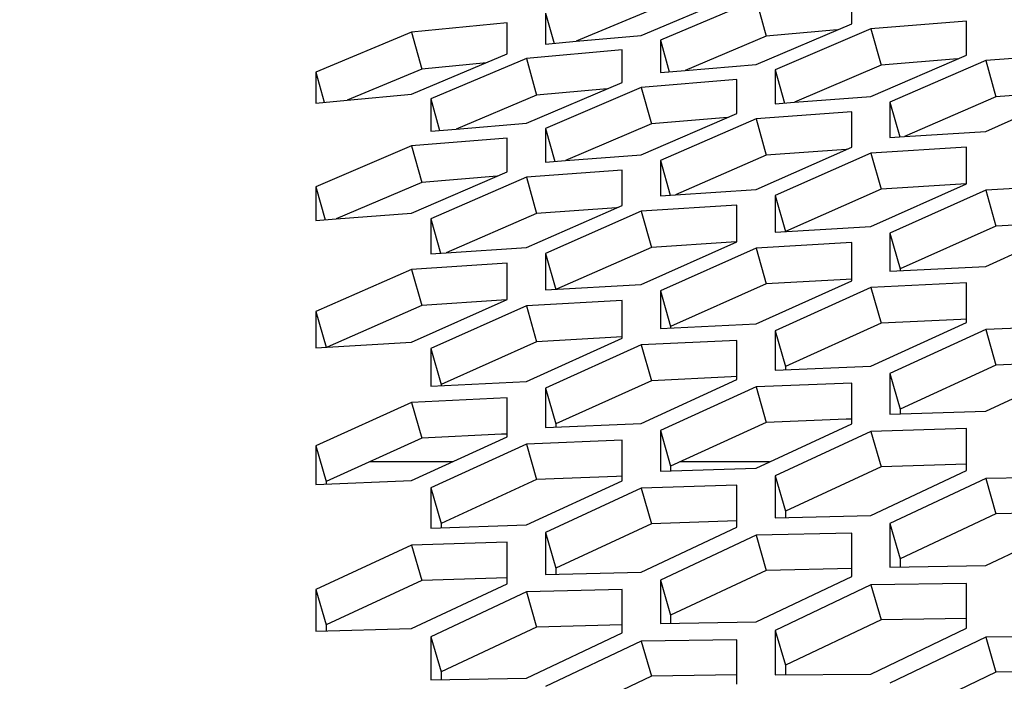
# Model space of a CAD drawing. Header units: millimetres. Extents: x 0 to 420, y 0 to 297.
# Tile 282 of 514: x 237.49 to 239.98, y 248.32 to 249.99. Entities that reach past the tile are written whole.
import ezdxf

# ---------------------------------------------------------------- set-up
doc = ezdxf.new("R2010")
doc.units = ezdxf.units.MM
doc.header["$LTSCALE"] = 23.1
doc.layers.get('0').update_dxf_attribs({"linetype": 'CONTINUOUS'})
doc.layers.add('DIM_PILOTEES', color=7, linetype='CONTINUOUS')
doc.styles.get("Standard").update_dxf_attribs({"font": 'txt', "width": 0.7})
doc.dimstyles.new('DIMSTYLE_1', dxfattribs={"dimtxt": 2.5, "dimasz": 3.5, "dimexe": 2, "dimexo": 0, "dimtad": 1, "dimdec": 0, "dimlfac": 10, "dimdsep": 46, "dimtxsty": 'Standard', "dimblk": '_FILLED', "dimblk1": '_FILLED', "dimblk2": '_FILLED', "dimcen": 0.09, "dimazin": 2, "dimtp": 1.2, "dimtm": 1.2, "dimtfac": 1, "dimtdec": 0, "dimtofl": 0, "dimtmove": 0, "dimatfit": 3, "dimldrblk": '_FILLED', "dimfxl": 0, "dimtolj": 1, "dimarcsym": 0})
doc.dimstyles.new('DIMSTYLE_2', dxfattribs={"dimtxt": 2.5, "dimasz": 3.5, "dimexe": 2, "dimexo": 0, "dimtad": 1, "dimdec": 0, "dimlfac": 10, "dimdsep": 46, "dimtxsty": 'Standard', "dimblk": '_FILLED', "dimblk1": '_FILLED', "dimblk2": '_FILLED', "dimcen": 0.09, "dimazin": 2, "dimtp": 0.5, "dimtm": 0.5, "dimtfac": 1, "dimtdec": 0, "dimtofl": 0, "dimtmove": 0, "dimatfit": 3, "dimldrblk": '_FILLED', "dimfxl": 0, "dimtolj": 1, "dimarcsym": 0})
doc.dimstyles.new('DIMSTYLE_4', dxfattribs={"dimtxt": 2.5, "dimasz": 3.5, "dimexe": 2, "dimexo": 0, "dimtad": 1, "dimdec": 0, "dimlfac": 10, "dimdsep": 46, "dimtxsty": 'Standard', "dimblk": '_FILLED', "dimblk1": '_FILLED', "dimblk2": '_FILLED', "dimcen": 0.09, "dimazin": 2, "dimtp": 0.8, "dimtm": 0.8, "dimtfac": 1, "dimtdec": 0, "dimtofl": 0, "dimtmove": 0, "dimatfit": 3, "dimldrblk": '_FILLED', "dimfxl": 0, "dimtolj": 1, "dimarcsym": 0})

# ---------------------------------------------------------------- blocks, each defined once
blk = doc.blocks.new('_FILLED')
at = {"color": 0, "linetype": 'ByBlock'}
blk.add_solid([(0, 0), (-1, 0.14286), (-1, -0.14286)], dxfattribs=at)
blk = doc.blocks.new('*D1')
at = {"layer": 'DIM_PILOTEES', "color": 2, "linetype": 'Continuous'}
for p, q in [((273.9153, 254.2086), (213.2201, 254.2086)), ((215.2201, 254.2086), (215.2201, 191.8279)), ((215.2201, 129.4471), (215.2201, 191.8279)), ((273.9407, 129.4471), (213.2201, 129.4471))]:
    blk.add_line(p, q, dxfattribs=at)
at = {"layer": 'DIM_PILOTEES', "color": 2, "linetype": 'Continuous', "xscale": 3.5, "yscale": 3.5, "zscale": 3.5}
for p, rotation in [((215.2201, 254.2086), 90), ((215.2201, 129.4471), 270)]:
    blk.add_blockref('_FILLED', p, dxfattribs=dict(at, rotation=rotation))
at = {"layer": 'DIM_PILOTEES', "color": 2, "linetype": 'Continuous', "insert": (212.0951, 191.6644), "char_height": 2.5, "width": 10.982143, "attachment_point": 2, "rotation": 90, "line_spacing_factor": 0.9}
blk.add_mtext('{\\ftxt;\\W0.0001;\\H0.0001;\\~}{\\ftxt;\\W2.9285714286;\\H2.5; }{\\ftxt;\\W0.0001;\\H0.0001;\\~}', dxfattribs=at)
blk = doc.blocks.new('*D2')
at = {"layer": 'DIM_PILOTEES', "color": 2, "linetype": 'Continuous'}
for p, q in [((226.3883, 206.1532), (226.3883, 267.8625)), ((243.2945, 226.4959), (243.2945, 267.8625)), ((226.3883, 265.8625), (218.8883, 265.8625)), ((218.8883, 265.8625), (234.8414, 265.8625)), ((250.7945, 265.8625), (234.8414, 265.8625)), ((243.2945, 265.8625), (250.7945, 265.8625))]:
    blk.add_line(p, q, dxfattribs=at)
at = {"layer": 'DIM_PILOTEES', "color": 2, "linetype": 'Continuous', "xscale": 3.5, "yscale": 3.5, "zscale": 3.5}
blk.add_blockref('_FILLED', (226.3883, 265.8625), dxfattribs=at)
at = {"layer": 'DIM_PILOTEES', "color": 2, "linetype": 'Continuous', "xscale": 3.5, "yscale": 3.5, "zscale": 3.5, "rotation": 180}
blk.add_blockref('_FILLED', (243.2945, 265.8625), dxfattribs=at)
at = {"layer": 'DIM_PILOTEES', "color": 2, "linetype": 'Continuous', "insert": (235.5503, 268.9875), "char_height": 2.5, "width": 8.035714, "attachment_point": 2, "line_spacing_factor": 0.9}
blk.add_mtext('{\\ftxt;\\W0.0001;\\H0.0001;\\~}{\\ftxt;\\W2.1428571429;\\H2.5; }{\\ftxt;\\W0.0001;\\H0.0001;\\~}', dxfattribs=at)
blk = doc.blocks.new('*D9')
at = {"layer": 'DIM_PILOTEES', "color": 2, "linetype": 'Continuous'}
for p, q in [((226.3883, 206.1532), (226.3883, 279.9641)), ((276.2211, 241.5579), (276.2211, 279.9641)), ((226.3883, 277.9641), (251.3047, 277.9641)), ((276.2211, 277.9641), (251.3047, 277.9641))]:
    blk.add_line(p, q, dxfattribs=at)
at = {"layer": 'DIM_PILOTEES', "color": 2, "linetype": 'Continuous', "xscale": 3.5, "yscale": 3.5, "zscale": 3.5, "rotation": 180}
blk.add_blockref('_FILLED', (226.3883, 277.9641), dxfattribs=at)
at = {"layer": 'DIM_PILOTEES', "color": 2, "linetype": 'Continuous', "xscale": 3.5, "yscale": 3.5, "zscale": 3.5}
blk.add_blockref('_FILLED', (276.2211, 277.9641), dxfattribs=at)
at = {"layer": 'DIM_PILOTEES', "color": 2, "linetype": 'Continuous', "insert": (253.158, 281.0891), "char_height": 2.5, "width": 8.839286, "attachment_point": 2, "line_spacing_factor": 0.9}
blk.add_mtext('{\\ftxt;\\W0.0001;\\H0.0001;\\~}{\\ftxt;\\W2.3571428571;\\H2.5; }{\\ftxt;\\W0.0001;\\H0.0001;\\~}', dxfattribs=at)

msp = doc.modelspace()

# ---------------------------------------------------------------- linework, layer by layer
at = {"color": 3, "linetype": 'Continuous'}
for p, q in [((239.5917, 249.9771), (239.5917, 250.0593)), ((239.0604, 249.9476), (239.3019, 250.0494)), ((239.3502, 250.0378), (239.1087, 249.9358)), ((238.819, 250.0039), (238.819, 249.9256)), ((238.7224, 249.9791), (238.4809, 249.9554)), ((238.7224, 249.9009), (238.7224, 249.9791)), ((239.3502, 249.8738), (239.5917, 249.9771)), ((239.8815, 249.9838), (239.64, 249.9644)), ((239.8815, 249.898), (239.8815, 249.9838)), ((238.4809, 249.9554), (238.2394, 249.855)), ((239.64, 249.9644), (239.3985, 249.8608)), ((238.819, 249.9256), (238.8963, 249.9327)), ((238.8963, 249.9327), (239.0604, 249.9476)), ((239.1087, 249.9358), (239.1087, 249.8539)), ((239.0121, 249.911), (238.7707, 249.8894)), ((239.0121, 249.8292), (239.0121, 249.911)), ((238.4809, 249.7992), (238.7224, 249.9009)), ((238.7707, 249.8894), (238.5292, 249.7875)), ((239.64, 249.7931), (239.8815, 249.898)), ((239.9298, 249.8842), (239.6883, 249.779)), ((240.1713, 249.9015), (239.9298, 249.8842)), ((238.2394, 249.855), (238.2394, 249.7771)), ((239.1087, 249.8539), (239.1714, 249.8591)), ((239.1714, 249.8591), (239.3502, 249.8738)), ((239.3985, 249.8608), (239.3985, 249.7753)), ((238.7707, 249.726), (239.0121, 249.8292)), ((239.3019, 249.8362), (239.0604, 249.8166)), ((239.3019, 249.7507), (239.3019, 249.8362)), ((239.0604, 249.8166), (238.819, 249.7131)), ((239.9298, 249.7056), (240.1713, 249.812)), ((238.2394, 249.7771), (238.3181, 249.7843)), ((238.3181, 249.7843), (238.4809, 249.7992)), ((238.5292, 249.7875), (238.5292, 249.7059)), ((239.3985, 249.7753), (239.4477, 249.7789)), ((239.4477, 249.7789), (239.64, 249.7931)), ((239.6883, 249.779), (239.6883, 249.6898)), ((239.5917, 249.7545), (239.3502, 249.737)), ((239.5917, 249.6654), (239.5917, 249.7545)), ((239.0604, 249.646), (239.3019, 249.7507)), ((239.3502, 249.737), (239.1087, 249.632)), ((238.5292, 249.7059), (238.5931, 249.7113)), ((238.5931, 249.7113), (238.7707, 249.726)), ((238.819, 249.7131), (238.819, 249.628)), ((239.725, 249.6923), (239.9298, 249.7056)), ((238.7224, 249.6885), (238.4809, 249.6688)), ((238.7224, 249.6034), (238.7224, 249.6885)), ((239.6883, 249.6898), (239.725, 249.6923)), ((238.4809, 249.6688), (238.2394, 249.5655)), ((239.3502, 249.5591), (239.5917, 249.6654)), ((239.8815, 249.6659), (239.64, 249.6505)), ((239.8815, 249.5732), (239.8815, 249.6659)), ((238.819, 249.628), (238.8693, 249.6318)), ((238.8693, 249.6318), (239.0604, 249.646)), ((239.1087, 249.632), (239.1087, 249.5432)), ((239.64, 249.6505), (239.3985, 249.544)), ((238.4809, 249.4989), (238.7224, 249.6034)), ((239.0121, 249.6075), (238.7707, 249.5898)), ((239.0121, 249.5188), (239.0121, 249.6075)), ((238.7707, 249.5898), (238.5292, 249.485)), ((238.2394, 249.5655), (238.2394, 249.4807)), ((239.1466, 249.5457), (239.3502, 249.5591)), ((239.64, 249.4654), (239.8815, 249.5732)), ((239.9298, 249.5572), (239.6883, 249.4492)), ((240.1713, 249.5705), (239.9298, 249.5572)), ((239.1087, 249.5432), (239.1466, 249.5457)), ((239.3985, 249.544), (239.3985, 249.4516)), ((238.7707, 249.4127), (239.0121, 249.5188)), ((239.0604, 249.504), (238.819, 249.3977)), ((239.3019, 249.5196), (239.0604, 249.504)), ((239.3019, 249.4273), (239.3019, 249.5196)), ((238.2394, 249.4807), (238.2909, 249.4846)), ((238.2909, 249.4846), (238.4809, 249.4989)), ((238.5292, 249.485), (238.5292, 249.3966)), ((239.3985, 249.4516), (239.64, 249.4654)), ((239.9298, 249.3649), (240.1713, 249.4742)), ((239.6883, 249.4492), (239.6883, 249.3532)), ((238.5682, 249.3992), (238.7707, 249.4127)), ((239.0604, 249.3197), (239.3019, 249.4273)), ((239.3502, 249.4114), (239.1087, 249.3035)), ((239.5917, 249.4249), (239.3502, 249.4114)), ((239.5917, 249.329), (239.5917, 249.4249)), ((238.5292, 249.3966), (238.5682, 249.3992)), ((238.819, 249.3977), (238.819, 249.3057)), ((238.4809, 249.3575), (238.2394, 249.2513)), ((238.7224, 249.3733), (238.4809, 249.3575)), ((238.7224, 249.2813), (238.7224, 249.3733)), ((239.6883, 249.3532), (239.9298, 249.3649)), ((238.819, 249.3057), (239.0604, 249.3197)), ((239.3502, 249.2199), (239.5917, 249.329)), ((239.64, 249.3119), (239.3985, 249.2026)), ((239.8815, 249.3234), (239.64, 249.3119)), ((239.8815, 249.2238), (239.8815, 249.3234)), ((238.4809, 249.174), (238.7224, 249.2813)), ((239.1087, 249.3035), (239.1087, 249.208)), ((238.7707, 249.2656), (238.5292, 249.1579)), ((239.0121, 249.2793), (238.7707, 249.2656)), ((239.0121, 249.1838), (239.0121, 249.2793)), ((238.2394, 249.2513), (238.2394, 249.1597)), ((239.1087, 249.208), (239.3502, 249.2199)), ((239.64, 249.1133), (239.8815, 249.2238)), ((240.1713, 249.215), (239.9298, 249.2057)), ((238.7707, 249.0749), (239.0121, 249.1838)), ((239.3985, 249.2026), (239.3985, 249.1034)), ((239.9298, 249.2057), (239.6883, 249.0948)), ((238.2394, 249.1597), (238.4809, 249.174)), ((238.5292, 249.1579), (238.5292, 249.0627)), ((239.0604, 249.1668), (238.819, 249.0577)), ((239.3019, 249.1785), (239.0604, 249.1668)), ((239.3019, 249.0794), (239.3019, 249.1785)), ((239.3985, 249.1034), (239.64, 249.1133)), ((239.9298, 248.9998), (240.1713, 249.1119)), ((239.6883, 249.0948), (239.6883, 248.9921)), ((238.5292, 249.0627), (238.7707, 249.0749)), ((238.819, 249.0577), (238.819, 248.959)), ((239.0604, 248.969), (239.3019, 249.0794)), ((239.3502, 249.0613), (239.1087, 248.9507)), ((239.5917, 249.0708), (239.3502, 249.0613)), ((239.5917, 248.9681), (239.5917, 249.0708)), ((238.7224, 249.0336), (238.4809, 249.0217)), ((238.7224, 248.9349), (238.7224, 249.0336)), ((238.4809, 249.0217), (238.2394, 248.9128)), ((239.6883, 248.9921), (239.9298, 248.9998)), ((238.819, 248.959), (239.0604, 248.969)), ((239.3502, 248.8563), (239.5917, 248.9681)), ((238.4809, 248.8247), (238.7224, 248.9349)), ((239.1087, 248.9507), (239.1087, 248.8484)), ((239.64, 248.9489), (239.3985, 248.8369)), ((239.8815, 248.9563), (239.64, 248.9489)), ((239.8815, 248.8501), (239.8815, 248.9563)), ((238.2394, 248.9128), (238.2394, 248.8145)), ((238.7707, 248.9169), (238.5292, 248.8065)), ((239.0121, 248.9267), (238.7707, 248.9169)), ((239.0121, 248.8244), (239.0121, 248.9267)), ((239.1087, 248.8484), (239.3502, 248.8563)), ((239.3985, 248.8369), (239.3985, 248.731)), ((239.64, 248.7368), (239.8815, 248.8501)), ((240.1713, 248.835), (239.9298, 248.8298)), ((238.2394, 248.8145), (238.4809, 248.8247)), ((238.7707, 248.7128), (239.0121, 248.8244)), ((239.3019, 248.813), (239.0604, 248.8054)), ((239.3019, 248.7072), (239.3019, 248.813)), ((239.9298, 248.8298), (239.6883, 248.7162)), ((238.5292, 248.8065), (238.5292, 248.7047)), ((239.0604, 248.8054), (238.819, 248.6935)), ((239.3985, 248.731), (239.64, 248.7368)), ((238.5292, 248.7047), (238.7707, 248.7128)), ((239.6883, 248.7162), (239.6883, 248.6068)), ((239.9298, 248.6105), (240.1713, 248.7252)), ((238.819, 248.6935), (238.819, 248.5881)), ((239.0604, 248.5941), (239.3019, 248.7072)), ((239.3502, 248.687), (239.1087, 248.5737)), ((239.5917, 248.6925), (239.3502, 248.687)), ((239.5917, 248.5831), (239.5917, 248.6925)), ((238.4809, 248.6618), (238.2394, 248.5501)), ((238.7224, 248.6696), (238.4809, 248.6618)), ((238.7224, 248.5643), (238.7224, 248.6696)), ((239.6883, 248.6068), (239.9298, 248.6105)), ((238.819, 248.5881), (239.0604, 248.5941)), ((238.4809, 248.4514), (238.7224, 248.5643)), ((239.1087, 248.5737), (239.1087, 248.4647)), ((239.3502, 248.4686), (239.5917, 248.5831)), ((239.64, 248.5618), (239.3985, 248.4471)), ((239.8815, 248.5652), (239.64, 248.5618)), ((239.8815, 248.4522), (239.8815, 248.5652)), ((238.2394, 248.5501), (238.2394, 248.4452)), ((238.7707, 248.5442), (238.5292, 248.4311)), ((239.0121, 248.5499), (238.7707, 248.5442)), ((239.0121, 248.441), (239.0121, 248.5499)), ((239.1087, 248.4647), (239.3502, 248.4686)), ((238.2394, 248.4452), (238.4809, 248.4514)), ((238.7707, 248.3268), (239.0121, 248.441)), ((239.3985, 248.4471), (239.3985, 248.3345)), ((239.64, 248.3363), (239.8815, 248.4522)), ((238.5292, 248.4311), (238.5292, 248.3226)), ((239.0604, 248.4198), (238.819, 248.3053)), ((239.3019, 248.4234), (239.0604, 248.4198)), ((239.3019, 248.311), (239.3019, 248.4234)), ((239.9298, 248.4298), (239.6883, 248.3136)), ((240.1713, 248.431), (239.9298, 248.4298)), ((239.3985, 248.3345), (239.64, 248.3363)), ((238.5292, 248.3226), (238.7707, 248.3268))]:
    msp.add_line(p, q, dxfattribs=at)
at = {"color": 7, "linetype": 'Continuous'}
for p, q in [((239.3502, 250.0378), (239.3761, 249.9455)), ((238.819, 250.0039), (238.8403, 249.9276)), ((239.0863, 250.0117), (238.8963, 249.9327)), ((238.4809, 249.9554), (238.5068, 249.8627)), ((239.5553, 249.9616), (239.3761, 249.9455)), ((239.64, 249.9644), (239.6659, 249.8725)), ((239.1087, 249.9358), (239.1312, 249.8557)), ((239.3761, 249.9455), (239.1714, 249.8591)), ((238.67, 249.8788), (238.5068, 249.8627)), ((238.7707, 249.8894), (238.7965, 249.797)), ((239.8586, 249.8881), (239.6659, 249.8725)), ((239.9298, 249.8842), (239.9557, 249.7926)), ((238.2394, 249.855), (238.2606, 249.779)), ((238.5068, 249.8627), (238.3181, 249.7843)), ((239.3985, 249.8608), (239.4221, 249.777)), ((239.6659, 249.8725), (239.4477, 249.7789)), ((238.9745, 249.8131), (238.7965, 249.797)), ((239.0604, 249.8166), (239.0863, 249.7246)), ((240.1569, 249.8072), (239.9557, 249.7926)), ((238.5292, 249.7875), (238.5515, 249.7078)), ((238.7965, 249.797), (238.5931, 249.7113)), ((239.6883, 249.779), (239.7131, 249.6915)), ((239.9557, 249.7926), (239.725, 249.6923)), ((239.2779, 249.7403), (239.0863, 249.7246)), ((239.3502, 249.737), (239.3761, 249.6454)), ((238.819, 249.7131), (238.8425, 249.6297)), ((239.0863, 249.7246), (238.8693, 249.6318)), ((238.4809, 249.6688), (238.5068, 249.5768)), ((239.5773, 249.6601), (239.3761, 249.6454)), ((239.5802, 249.6603), (239.5773, 249.6601)), ((239.1087, 249.632), (239.1334, 249.5449)), ((239.3761, 249.6454), (239.1466, 249.5457)), ((239.64, 249.6505), (239.6659, 249.5594)), ((238.6972, 249.5925), (238.5068, 249.5768)), ((238.7707, 249.5898), (238.7965, 249.4982)), ((238.2394, 249.5655), (238.2628, 249.4825)), ((238.5068, 249.5768), (238.2909, 249.4846)), ((239.6659, 249.5594), (239.4244, 249.453)), ((239.8671, 249.5724), (239.6659, 249.5594)), ((239.8815, 249.5733), (239.8671, 249.5724)), ((239.8815, 249.5733), (239.8671, 249.5724)), ((239.9298, 249.5572), (239.9557, 249.4665)), ((239.3985, 249.544), (239.4244, 249.453)), ((238.9978, 249.5131), (238.7965, 249.4982)), ((238.9995, 249.5132), (238.9978, 249.5131)), ((239.0604, 249.504), (239.0863, 249.4129)), ((238.5292, 249.485), (238.5537, 249.3982)), ((238.7965, 249.4982), (238.5682, 249.3992)), ((239.9557, 249.4665), (239.7142, 249.3586)), ((240.1569, 249.4777), (239.9557, 249.4665)), ((239.6883, 249.4492), (239.7142, 249.3586)), ((239.0863, 249.4129), (238.8463, 249.3073)), ((239.2876, 249.426), (239.0863, 249.4129)), ((239.301, 249.4269), (239.2876, 249.426)), ((239.3502, 249.4114), (239.3761, 249.3207)), ((238.819, 249.3977), (238.8448, 249.3066)), ((238.4809, 249.3575), (238.5068, 249.2663)), ((239.7142, 249.3586), (239.7142, 249.3545)), ((239.5773, 249.3321), (239.3761, 249.3207)), ((239.5915, 249.3329), (239.5773, 249.3321)), ((239.5915, 249.3329), (239.5773, 249.3321)), ((239.3761, 249.3207), (239.1346, 249.213)), ((239.64, 249.3119), (239.6659, 249.2217)), ((238.7203, 249.2804), (238.708, 249.2796)), ((238.7203, 249.2804), (238.708, 249.2796)), ((239.1087, 249.3035), (239.1346, 249.213)), ((238.5068, 249.2663), (238.2679, 249.1614)), ((238.708, 249.2796), (238.5068, 249.2663)), ((238.7707, 249.2656), (238.7965, 249.1749)), ((238.2394, 249.2513), (238.265, 249.1613)), ((239.8671, 249.2313), (239.6659, 249.2217)), ((239.8811, 249.232), (239.8671, 249.2313)), ((239.1346, 249.213), (239.1346, 249.2093)), ((239.6659, 249.2217), (239.4244, 249.1125)), ((238.9978, 249.1864), (238.7965, 249.1749)), ((239.0119, 249.1872), (238.9978, 249.1864)), ((239.3985, 249.2026), (239.4244, 249.1125)), ((239.9298, 249.2057), (239.9557, 249.1159)), ((238.5292, 249.1579), (238.5551, 249.0673)), ((238.7965, 249.1749), (238.5551, 249.0673)), ((239.0604, 249.1668), (239.0863, 249.0766)), ((239.4244, 249.1125), (239.4244, 249.1045)), ((239.9557, 249.1159), (239.7142, 249.0052)), ((240.1708, 249.1243), (239.9557, 249.1159)), ((239.2876, 249.0864), (239.0863, 249.0766)), ((239.3016, 249.0871), (239.2876, 249.0864)), ((239.6883, 249.0948), (239.7142, 249.0052)), ((238.5551, 249.0673), (238.5551, 249.0641)), ((238.819, 249.0577), (238.8448, 248.9676)), ((239.0863, 249.0766), (238.8448, 248.9676)), ((239.3502, 249.0613), (239.3761, 248.9715)), ((238.4809, 249.0217), (238.5068, 248.9315)), ((239.7142, 249.0052), (239.7142, 248.9929)), ((238.8448, 248.9676), (238.8448, 248.9601)), ((239.3761, 248.9715), (239.1346, 248.861)), ((239.5773, 248.9796), (239.3761, 248.9715)), ((239.5912, 248.9801), (239.5773, 248.9796)), ((238.708, 248.9415), (238.5068, 248.9315)), ((238.722, 248.9422), (238.708, 248.9415)), ((239.1087, 248.9507), (239.1346, 248.861)), ((239.64, 248.9489), (239.6659, 248.8596)), ((238.2394, 248.9128), (238.2653, 248.8227)), ((238.5068, 248.9315), (238.2653, 248.8227)), ((238.7707, 248.9169), (238.7965, 248.8272)), ((238.5844, 248.872), (238.3746, 248.872)), ((239.1346, 248.861), (239.1346, 248.8493)), ((239.384, 248.872), (239.1585, 248.872)), ((239.6659, 248.8596), (239.4244, 248.7477)), ((239.881, 248.8664), (239.6659, 248.8596)), ((238.9978, 248.8354), (238.7965, 248.8272)), ((239.0117, 248.836), (238.9978, 248.8354)), ((239.3985, 248.8369), (239.4244, 248.7477)), ((238.2653, 248.8227), (238.2653, 248.8156)), ((238.7965, 248.8272), (238.5551, 248.7169)), ((239.9298, 248.8298), (239.9557, 248.7409)), ((238.5292, 248.8065), (238.5551, 248.7169)), ((239.0604, 248.8054), (239.0863, 248.716)), ((239.4244, 248.7477), (239.4244, 248.7316)), ((239.9557, 248.7409), (239.7142, 248.6276)), ((240.1713, 248.7458), (239.9557, 248.7409)), ((238.5551, 248.7169), (238.5551, 248.7056)), ((239.0863, 248.716), (238.8448, 248.6043)), ((239.3014, 248.723), (239.0863, 248.716)), ((239.6883, 248.7162), (239.7142, 248.6276)), ((238.819, 248.6935), (238.8448, 248.6043)), ((239.3502, 248.687), (239.3761, 248.5982)), ((238.4809, 248.6618), (238.5068, 248.5725)), ((239.7142, 248.6276), (239.7142, 248.6072)), ((238.8448, 248.6043), (238.8448, 248.5888)), ((239.3761, 248.5982), (239.1346, 248.485)), ((239.5917, 248.6032), (239.3761, 248.5982)), ((238.5068, 248.5725), (238.2653, 248.461)), ((238.7219, 248.5796), (238.5068, 248.5725)), ((239.1087, 248.5737), (239.1346, 248.485)), ((239.64, 248.5618), (239.6659, 248.4735)), ((238.2394, 248.5501), (238.2653, 248.461)), ((238.7707, 248.5442), (238.7965, 248.4554)), ((238.2653, 248.461), (238.2653, 248.4459)), ((239.0121, 248.4606), (238.7965, 248.4554)), ((239.1346, 248.485), (239.1346, 248.4651)), ((239.6659, 248.4735), (239.4244, 248.3589)), ((239.8815, 248.4766), (239.6659, 248.4735)), ((238.7965, 248.4554), (238.5551, 248.3424)), ((239.3985, 248.4471), (239.4244, 248.3589)), ((238.5292, 248.4311), (238.5551, 248.3424)), ((239.0604, 248.4198), (239.0863, 248.3315)), ((239.9298, 248.4298), (239.9557, 248.342)), ((238.5551, 248.3424), (238.5551, 248.3231)), ((239.4244, 248.3589), (239.4244, 248.3348)), ((239.9557, 248.342), (239.7142, 248.226)), ((240.1713, 248.3433), (239.9557, 248.342)), ((239.0863, 248.3315), (238.8448, 248.2172)), ((239.3019, 248.3349), (239.0863, 248.3315))]:
    msp.add_line(p, q, dxfattribs=at)

# ---------------------------------------------------------------- dimensions: what is measured, and where the dimension line sits
at = {"layer": 'DIM_PILOTEES', "color": 2, "linetype": 'Continuous'}
for base, p1, p2, angle, text, dimstyle, picture, middle in [((226.3883, 277.9641), (276.2211, 241.5579), (226.3883, 206.1532), 180, '{\\ftxt;\\W0.0001;\\H0.0001;\\~}{\\ftxt;\\W2.3571428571;\\H2.5; }{\\ftxt;\\W0.0001;\\H0.0001;\\~}', 'DIMSTYLE_4', '*D9', (252.8009, 277.9641)), ((226.3883, 265.8625), (243.2945, 226.4959), (226.3883, 206.1532), 180, '{\\ftxt;\\W0.0001;\\H0.0001;\\~}{\\ftxt;\\W2.1428571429;\\H2.5; }{\\ftxt;\\W0.0001;\\H0.0001;\\~}', 'DIMSTYLE_2', '*D2', (235.1932, 265.8625)), ((215.2201, 254.2086), (273.9407, 129.4471), (273.9153, 254.2086), 90, '{\\ftxt;\\W0.0001;\\H0.0001;\\~}{\\ftxt;\\W2.9285714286;\\H2.5; }{\\ftxt;\\W0.0001;\\H0.0001;\\~}', 'DIMSTYLE_1', '*D1', (215.2201, 191.3072))]:
    dim = msp.add_linear_dim(base=base, p1=p1, p2=p2, angle=angle, text=text, dimstyle=dimstyle, dxfattribs=at)
    dim.commit()
    dim.dimension.update_dxf_attribs({"geometry": picture, "text_midpoint": middle, "dimtype": 160})

doc.saveas('drawing.dxf')
